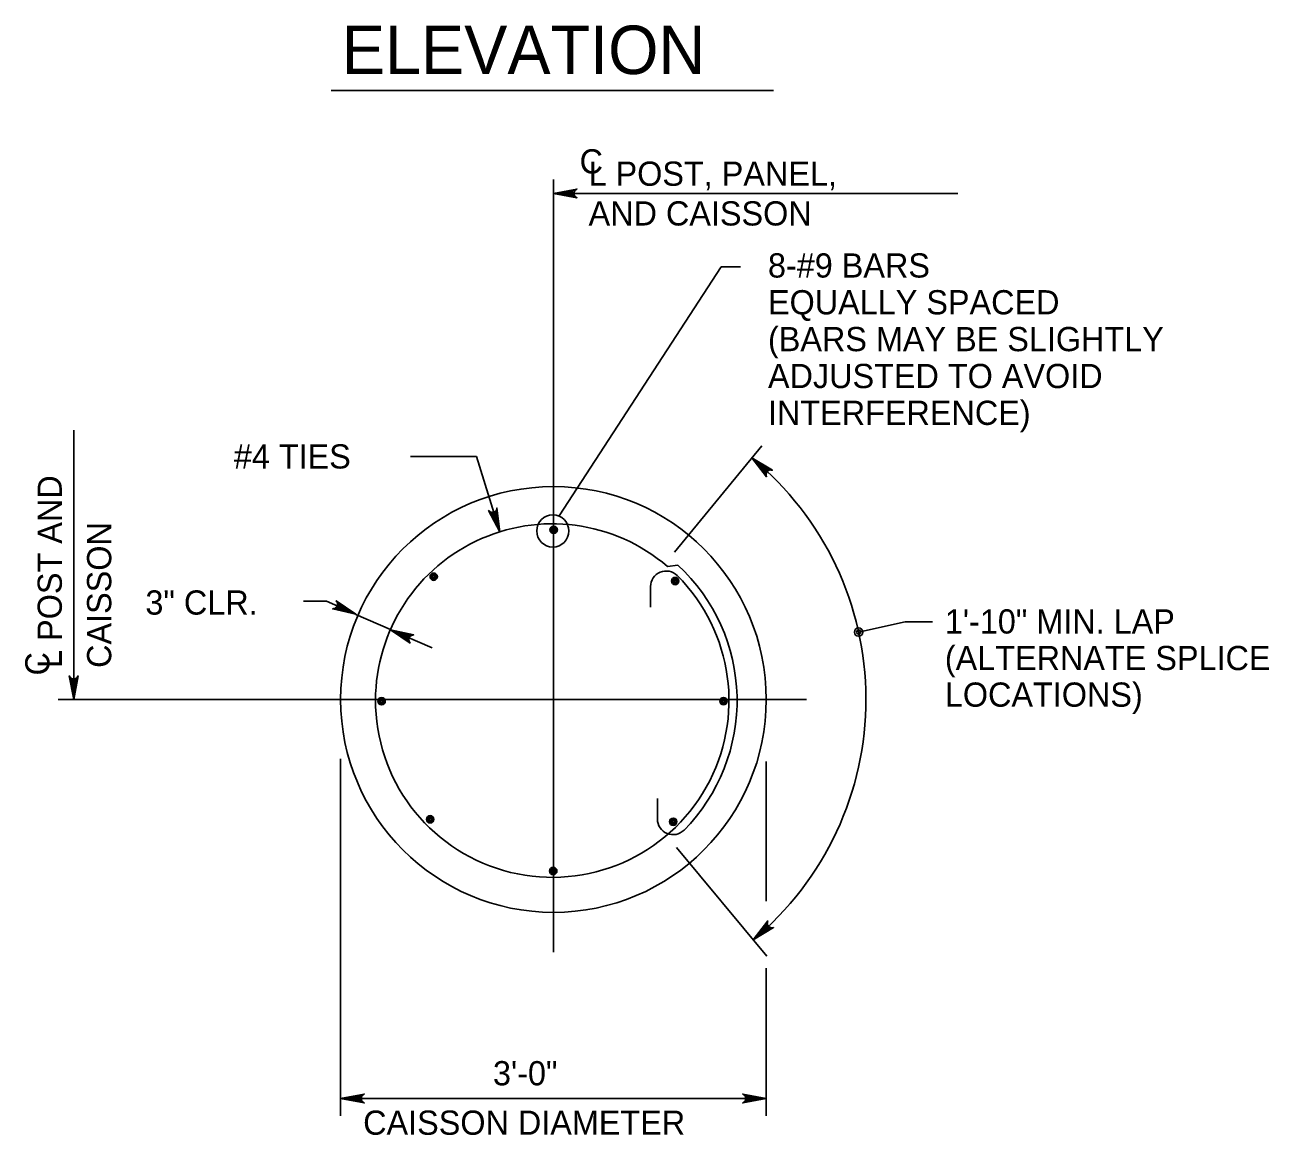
# Model space of a CAD drawing. Extents: x 3475 to 6558, y -3780 to 1166.
# Drawn here: x 4264.7 to 4422.5, y -3402.1 to -3261.3 of the extents above; entities that cross this region are included whole.
import ezdxf

# ---------------------------------------------------------------- set-up
doc = ezdxf.new("R2010")
doc.units = 0
doc.layers.add('1', color=7, linetype='Continuous')

msp = doc.modelspace()

# ---------------------------------------------------------------- linework, layer by layer
at = {"layer": '1'}
for p, q in [((4303.52, -3269.62), (4359.63, -3269.62)), ((4331.72, -3280.92), (4331.72, -3378.89)), ((4331.72, -3282.68), (4383.04, -3282.68)), ((4332.45, -3323.59), (4353.02, -3291.99)), ((4353.02, -3291.99), (4355.47, -3291.99)), ((4270.86, -3346.86), (4270.86, -3312.72)), ((4347.09, -3328.16), (4358.17, -3314.68)), ((4321.95, -3316.06), (4313.59, -3316.06)), ((4324.91, -3325.59), (4321.95, -3316.06)), ((4346.19, -3329.99), (4347.52, -3329.81)), ((4344.05, -3332.55), (4344.05, -3335.14)), ((4302.92, -3334.4), (4300.03, -3334.4)), ((4306.67, -3336.06), (4302.92, -3334.4)), ((4311.04, -3337.99), (4306.67, -3336.07)), ((4370.44, -3338.31), (4376.36, -3337)), ((4376.36, -3337), (4379.83, -3337)), ((4316.32, -3340.3), (4311.03, -3338.01)), ((4268.88, -3346.86), (4363.83, -3346.86)), ((4304.72, -3354.41), (4304.72, -3399.68)), ((4358.72, -3354.71), (4358.72, -3372.43)), ((4344.91, -3359.44), (4344.91, -3362.03)), ((4347.33, -3365.64), (4358.79, -3379.43)), ((4358.72, -3380.96), (4358.72, -3399.68)), ((4304.72, -3397.47), (4358.72, -3397.47))]:
    msp.add_line(p, q, dxfattribs=at)
for points in [[(4331.72, -3282.68), (4334.71, -3282.12), (4334.48, -3282.28), (4334.36, -3282.48), (4334.32, -3282.68), (4334.36, -3282.88), (4334.48, -3283.08), (4334.71, -3283.23), (4331.72, -3282.68), (4334.48, -3283.08), (4334.36, -3282.88), (4331.72, -3282.68), (4334.32, -3282.68), (4334.36, -3282.48), (4331.72, -3282.68), (4334.48, -3282.28)], [(4356.9, -3316.23), (4359.5, -3317.79), (4359.36, -3317.77), (4359.22, -3317.75), (4359.11, -3317.79), (4359, -3317.82), (4358.92, -3317.89), (4358.84, -3317.95), (4358.79, -3318.04), (4358.74, -3318.12), (4358.72, -3318.24), (4358.69, -3318.35), (4358.73, -3318.49), (4358.76, -3318.62), (4356.9, -3316.23), (4358.73, -3318.49), (4358.69, -3318.35), (4356.9, -3316.23), (4358.72, -3318.24), (4358.74, -3318.12), (4356.9, -3316.23), (4358.79, -3318.04), (4358.84, -3317.95), (4356.9, -3316.23), (4358.92, -3317.89), (4359, -3317.82), (4356.9, -3316.23), (4359.11, -3317.79), (4359.22, -3317.75), (4356.9, -3316.23), (4359.36, -3317.77)], [(4324.91, -3325.59), (4323.49, -3322.91), (4323.6, -3322.99), (4323.71, -3323.08), (4323.83, -3323.1), (4323.94, -3323.13), (4324.04, -3323.12), (4324.14, -3323.1), (4324.23, -3323.06), (4324.32, -3323.01), (4324.4, -3322.93), (4324.48, -3322.84), (4324.52, -3322.71), (4324.56, -3322.57), (4324.91, -3325.59), (4324.52, -3322.71), (4324.48, -3322.84), (4324.91, -3325.59), (4324.4, -3322.93), (4324.32, -3323.01), (4324.91, -3325.59), (4324.23, -3323.06), (4324.14, -3323.1), (4324.91, -3325.59), (4324.04, -3323.12), (4323.94, -3323.13), (4324.91, -3325.59), (4323.83, -3323.1), (4323.71, -3323.08), (4324.91, -3325.59), (4323.6, -3322.99)], [(4306.67, -3336.06), (4303.72, -3335.37), (4303.85, -3335.34), (4303.99, -3335.31), (4304.09, -3335.25), (4304.18, -3335.18), (4304.24, -3335.09), (4304.29, -3335.01), (4304.32, -3334.91), (4304.34, -3334.81), (4304.33, -3334.7), (4304.32, -3334.58), (4304.24, -3334.46), (4304.17, -3334.34), (4306.67, -3336.06), (4304.24, -3334.46), (4304.32, -3334.58), (4306.67, -3336.06), (4304.33, -3334.7), (4304.34, -3334.81), (4306.67, -3336.06), (4304.32, -3334.91), (4304.29, -3335.01), (4306.67, -3336.06), (4304.24, -3335.09), (4304.18, -3335.18), (4306.67, -3336.06), (4304.09, -3335.25), (4303.99, -3335.31), (4306.67, -3336.06), (4303.85, -3335.34)], [(4311.03, -3338.01), (4313.99, -3338.68), (4313.85, -3338.71), (4313.71, -3338.74), (4313.62, -3338.81), (4313.52, -3338.88), (4313.47, -3338.96), (4313.41, -3339.05), (4313.39, -3339.14), (4313.37, -3339.24), (4313.38, -3339.36), (4313.4, -3339.47), (4313.47, -3339.59), (4313.54, -3339.71), (4311.03, -3338.01), (4313.47, -3339.59), (4313.4, -3339.47), (4311.03, -3338.01), (4313.38, -3339.36), (4313.37, -3339.24), (4311.03, -3338.01), (4313.39, -3339.14), (4313.41, -3339.05), (4311.03, -3338.01), (4313.47, -3338.96), (4313.52, -3338.88), (4311.03, -3338.01), (4313.62, -3338.81), (4313.71, -3338.74), (4311.03, -3338.01), (4313.85, -3338.71)], [(4270.86, -3346.86), (4270.3, -3343.88), (4270.46, -3344.11), (4270.66, -3344.23), (4270.86, -3344.26), (4271.06, -3344.23), (4271.26, -3344.11), (4271.42, -3343.88), (4270.86, -3346.86), (4271.26, -3344.11), (4271.06, -3344.23), (4270.86, -3346.86), (4270.86, -3344.26), (4270.66, -3344.23), (4270.86, -3346.86), (4270.46, -3344.11)], [(4357.06, -3377.36), (4358.92, -3374.95), (4358.89, -3375.09), (4358.85, -3375.23), (4358.87, -3375.34), (4358.9, -3375.45), (4358.95, -3375.54), (4359, -3375.63), (4359.08, -3375.69), (4359.16, -3375.75), (4359.27, -3375.79), (4359.38, -3375.82), (4359.52, -3375.81), (4359.66, -3375.79), (4357.06, -3377.36), (4359.52, -3375.81), (4359.38, -3375.82), (4357.06, -3377.36), (4359.27, -3375.79), (4359.16, -3375.75), (4357.06, -3377.36), (4359.08, -3375.69), (4359, -3375.63), (4357.06, -3377.36), (4358.95, -3375.54), (4358.9, -3375.45), (4357.06, -3377.36), (4358.87, -3375.34), (4358.85, -3375.23), (4357.06, -3377.36), (4358.89, -3375.09)], [(4304.72, -3397.47), (4307.71, -3396.91), (4307.59, -3396.99), (4307.48, -3397.07), (4307.42, -3397.17), (4307.36, -3397.27), (4307.34, -3397.37), (4307.32, -3397.47), (4307.34, -3397.57), (4307.36, -3397.67), (4307.42, -3397.77), (4307.48, -3397.87), (4307.59, -3397.95), (4307.71, -3398.03), (4304.72, -3397.47), (4307.59, -3397.95), (4307.48, -3397.87), (4304.72, -3397.47), (4307.42, -3397.77), (4307.36, -3397.67), (4304.72, -3397.47), (4307.34, -3397.57), (4307.32, -3397.47), (4304.72, -3397.47), (4307.34, -3397.37), (4307.36, -3397.27), (4304.72, -3397.47), (4307.42, -3397.17), (4307.48, -3397.07), (4304.72, -3397.47), (4307.59, -3396.99)], [(4358.72, -3397.47), (4355.74, -3398.03), (4355.86, -3397.95), (4355.97, -3397.87), (4356.03, -3397.77), (4356.09, -3397.67), (4356.11, -3397.57), (4356.12, -3397.47), (4356.11, -3397.37), (4356.09, -3397.27), (4356.03, -3397.17), (4355.97, -3397.07), (4355.86, -3396.99), (4355.74, -3396.91), (4358.72, -3397.47), (4355.86, -3396.99), (4355.97, -3397.07), (4358.72, -3397.47), (4356.03, -3397.17), (4356.09, -3397.27), (4358.72, -3397.47), (4356.11, -3397.37), (4356.12, -3397.47), (4358.72, -3397.47), (4356.11, -3397.57), (4356.09, -3397.67), (4358.72, -3397.47), (4356.03, -3397.77), (4355.97, -3397.87), (4358.72, -3397.47), (4355.86, -3397.95)]]:
    msp.add_lwpolyline(points, dxfattribs=at)
for centre, radius in [((4331.72, -3346.86), 27), ((4331.64, -3325.49), 2.04), ((4331.75, -3325.35), 0.468), ((4331.75, -3325.35), 0.354), ((4331.75, -3325.35), 0.253), ((4331.75, -3325.35), 0.143), ((4316.53, -3331.29), 0.468), ((4316.53, -3331.29), 0.354), ((4316.53, -3331.29), 0.253), ((4316.53, -3331.29), 0.143), ((4347.17, -3331.84), 0.468), ((4347.17, -3331.84), 0.354), ((4347.17, -3331.84), 0.253), ((4347.17, -3331.84), 0.143), ((4370.44, -3338.31), 0.533), ((4370.44, -3338.31), 0.267), ((4309.92, -3347.08), 0.468), ((4353.29, -3347.07), 0.468), ((4309.92, -3347.08), 0.354), ((4309.92, -3347.08), 0.253), ((4309.92, -3347.08), 0.143), ((4353.29, -3347.07), 0.354), ((4353.29, -3347.07), 0.253), ((4353.29, -3347.07), 0.143), ((4316.09, -3362.06), 0.468), ((4316.09, -3362.06), 0.354), ((4316.09, -3362.06), 0.253), ((4316.09, -3362.06), 0.143), ((4346.92, -3362.37), 0.468), ((4346.92, -3362.37), 0.354), ((4346.92, -3362.37), 0.253), ((4346.92, -3362.37), 0.143), ((4331.7, -3368.61), 0.468), ((4331.7, -3368.61), 0.354), ((4331.7, -3368.61), 0.253), ((4331.7, -3368.61), 0.143)]:
    msp.add_circle(centre, radius, dxfattribs=at)
for centre, radius, start, end in [((4331.72, -3346.86), 39.65, 309.7251, 50.5887), ((4331.57, -3347), 22.42, 49.3201, 182.0224), ((4346.03, -3332.55), 1.98, 45, 180), ((4331.57, -3347), 23.45, 315.4967, 47.1344), ((4331.57, -3347), 22.42, 182.0221, 44.9657), ((4346.89, -3362.03), 1.98, 180, 315)]:
    msp.add_arc(centre, radius, start, end, dxfattribs=at)

# ---------------------------------------------------------------- texts
for s, height, p in [('ELEVATION', 6.144, (4304.87, -3267.54)), ('C', 3.07, (4335.04, -3280.15)), ('L POST, PANEL, ', 3.072, (4336.18, -3281.71)), ('AND CAISSON', 3.072, (4336.18, -3286.75)), ('8-#9 BARS', 3.072, (4358.94, -3293.35)), ('EQUALLY SPACED', 3.072, (4358.94, -3298.02)), ('(BARS MAY BE SLIGHTLY', 3.072, (4358.94, -3302.69)), ('ADJUSTED TO AVOID', 3.072, (4358.94, -3307.37)), ('INTERFERENCE)', 3.072, (4358.94, -3312.04)), ('#4 TIES', 3.072, (4291.17, -3317.57)), ('3" CLR.', 3.072, (4279.95, -3336.1)), ('1\'-10" MIN. LAP', 3.072, (4381.38, -3338.5)), ('(ALTERNATE SPLICE', 3.072, (4381.38, -3343.14)), ('LOCATIONS)', 3.072, (4381.38, -3347.78)), ('3\'-0"', 3.072, (4324.05, -3395.8)), ('CAISSON DIAMETER', 3.072, (4307.58, -3402.07))]:
    msp.add_text(s, height=height, dxfattribs=at).set_placement(p)
for s, height, p in [('L POST AND', 3.072, (4269.35, -3342.86)), ('CAISSON', 3.072, (4275.62, -3342.86)), ('C', 3.07, (4267.78, -3343.82))]:
    msp.add_text(s, height=height, rotation=90, dxfattribs=at).set_placement(p)

doc.saveas('drawing.dxf')
